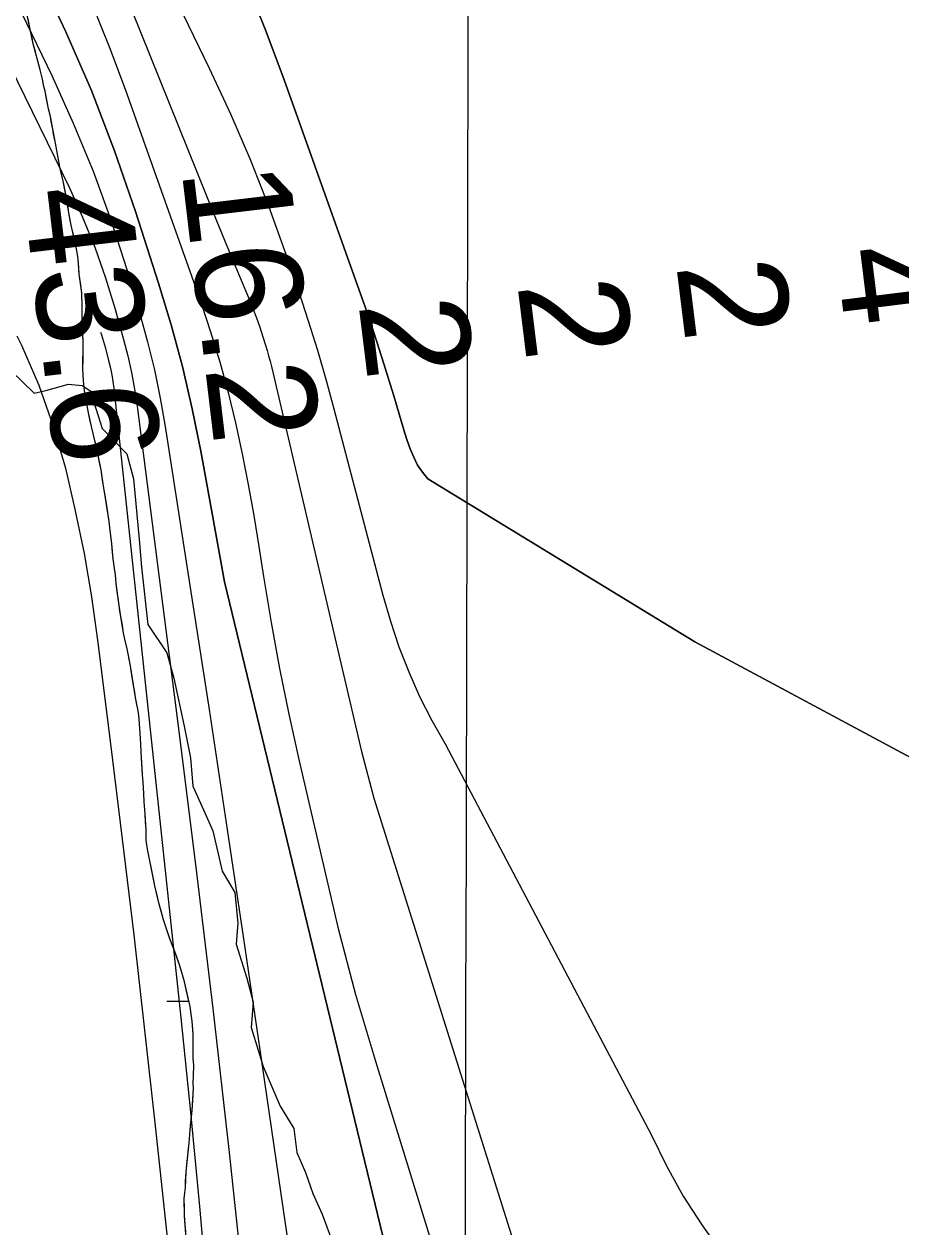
# Model space of a CAD drawing. Extents: x 3172297 to 3210190, y 958463 to 983887.
# Drawn here: x 3197153 to 3197701, y 977035 to 977787 of the extents above; entities that cross this region are included whole.
import ezdxf

# ---------------------------------------------------------------- set-up
doc = ezdxf.new("R2010")
doc.units = 0
for name, color, linetype in [('V-GRID-MAJR', 7, 'Continuous'), ('V-RIVR-EDGE', 7, 'Continuous'), ('V-RIVR-RANG', 7, 'Continuous'), ('V-SITE-VEGE', 7, 'Continuous'), ('V-TOPO-DPTH', 7, 'Continuous'), ('V-TOPO-MAJR', 7, 'Continuous'), ('V-TOPO-MINR', 7, 'Continuous'), ('V-TOPO-WATR', 7, 'Continuous'), ('V-WETL-SWMP', 7, 'Continuous')]:
    doc.layers.add(name, color=color, linetype=linetype)

msp = doc.modelspace()

# ---------------------------------------------------------------- linework, layer by layer
at = {"layer": 'V-GRID-MAJR'}
msp.add_spline([(3197398.305, 963867.904), (3197412.4080000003, 969928.193), (3197426.518, 975991.567), (3197440.629, 982054.993), (3197440.636, 982058.025)], degree=3, dxfattribs=at)
at = {"layer": 'V-RIVR-EDGE'}
msp.add_lwpolyline([(3197145.19886071, 977569.4938967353), (3197159.3801172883, 977555.8123469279), (3197166.7761353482, 977557.4998691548), (3197181.0009774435, 977561.4449196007), (3197189.52786859, 977560.5709298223), (3197195.4883267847, 977556.5759669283), (3197196.892252, 977549.464951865), (3197201.970987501, 977533.8157977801), (3197217.283820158, 977517.8570359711), (3197221.5096556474, 977502.2099908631), (3197225.1120577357, 977464.3889514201), (3197226.490675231, 977447.0431362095), (3197230.3822982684, 977411.2114938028), (3197242.2793129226, 977393.5553678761), (3197246.7887454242, 977377.6233197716), (3197253.2538313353, 977347.755650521), (3197257.1848219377, 977327.8448083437), (3197258.5627364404, 977310.2146931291), (3197265.3493809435, 977295.4142211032), (3197271.003043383, 977282.3223610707), (3197276.910777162, 977257.0048978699), (3197284.838136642, 977243.6231138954), (3197286.7811361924, 977224.5700926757), (3197285.6115985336, 977211.4951044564), (3197292.3820742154, 977190.1557323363), (3197296.325015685, 977175.0779902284), (3197295.1491510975, 977159.4443019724), (3197299.378501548, 977145.2187568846), (3197302.480493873, 977134.9762238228), (3197313.2227337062, 977110.2154097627), (3197321.7172872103, 977096.2636197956), (3197323.6701286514, 977081.1907986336), (3197329.0408970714, 977068.668241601), (3197333.5573594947, 977055.5791935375), (3197339.496024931, 977042.770930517), (3197347.4029976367, 977021.144446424)], dxfattribs=at)
at = {"layer": 'V-SITE-VEGE'}
for p, q in [((3197158.915, 977774.221), (3197154.112, 977797.13)), ((3197163.21, 977757.835), (3197158.915, 977774.221)), ((3197164.58, 977751.99), (3197163.21, 977757.835)), ((3197165.4620000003, 977747.5799999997), (3197164.58, 977751.99)), ((3197166.2430000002, 977744.609), (3197165.4620000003, 977747.5799999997)), ((3197168.403, 977733.49), (3197166.2430000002, 977744.609)), ((3197169.575, 977728.6999999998), (3197168.403, 977733.49)), ((3197173.21, 977709.8149999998), (3197169.575, 977728.6999999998)), ((3197175.473, 977697.2589999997), (3197173.21, 977709.8149999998)), ((3197177.724, 977687.484), (3197175.473, 977697.2589999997)), ((3197179.3910000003, 977679.142), (3197177.724, 977687.484)), ((3197181.165, 977668.5970000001), (3197179.3910000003, 977679.142)), ((3197182.639, 977660.7390000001), (3197181.165, 977668.5970000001)), ((3197185.674, 977647.032), (3197182.639, 977660.7390000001)), ((3197186.463, 977642.5260000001), (3197185.674, 977647.032)), ((3197186.86, 977639.3640000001), (3197186.463, 977642.5260000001)), ((3197187.669, 977630.252), (3197186.86, 977639.3640000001)), ((3197189.256, 977618.4579999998), (3197187.669, 977630.252)), ((3197189.486, 977610.018), (3197189.256, 977618.4579999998)), ((3197189.418, 977603.7819999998), (3197189.486, 977610.018)), ((3197190.0670000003, 977587.283), (3197189.418, 977603.7819999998)), ((3197189.948, 977571.166), (3197190.0670000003, 977587.283)), ((3197190.27, 977563.492), (3197189.948, 977571.166)), ((3197190.968, 977557.26), (3197190.27, 977563.492)), ((3197191.663, 977552.4649999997), (3197190.968, 977557.26)), ((3197193.43, 977543.454), (3197191.663, 977552.4649999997)), ((3197195.29, 977535.02), (3197193.43, 977543.454)), ((3197199.007, 977519.208), (3197195.29, 977535.02)), ((3197201.264, 977507.899), (3197199.007, 977519.208)), ((3197202.748, 977497.7320000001), (3197201.264, 977507.899)), ((3197203.434, 977494.187), (3197202.748, 977497.7320000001)), ((3197206.396, 977475.59), (3197203.434, 977494.187)), ((3197206.9020000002, 977470.027), (3197206.396, 977475.59)), ((3197207.9930000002, 977461.686), (3197206.9020000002, 977470.027)), ((3197208.899, 977452.289), (3197207.9930000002, 977461.686)), ((3197209.599, 977446.248), (3197208.899, 977452.289)), ((3197210.193, 977442.3179999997), (3197209.599, 977446.248)), ((3197210.6950000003, 977436.753), (3197210.193, 977442.3179999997)), ((3197212.485, 977423.044), (3197210.6950000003, 977436.753)), ((3197213.5700000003, 977416.1399999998), (3197212.485, 977423.044)), ((3197215.342, 977405.8840000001), (3197213.5700000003, 977416.1399999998)), ((3197216.128, 977402.144), (3197215.342, 977405.8840000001)), ((3197217.592, 977396.109), (3197216.128, 977402.144)), ((3197219.558, 977385.3690000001), (3197217.592, 977396.109)), ((3197222.815, 977365.622), (3197219.558, 977385.3690000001)), ((3197224.3880000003, 977357.188), (3197222.815, 977365.622)), ((3197224.981, 977352.587), (3197224.3880000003, 977357.188)), ((3197225.1920000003, 977349.0369999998), (3197224.981, 977352.587)), ((3197225.694, 977343.3790000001), (3197225.1920000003, 977349.0369999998)), ((3197226.11, 977336.4729999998), (3197225.694, 977343.3790000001)), ((3197226.2290000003, 977331.5800000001), (3197226.11, 977336.4729999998)), ((3197226.436, 977327.937), (3197226.2290000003, 977331.5800000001)), ((3197227.251, 977317.291), (3197226.436, 977327.937)), ((3197227.464, 977312.687), (3197227.251, 977317.291)), ((3197227.9760000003, 977305.495), (3197227.464, 977312.687)), ((3197228.191, 977300.41), (3197227.9760000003, 977305.495)), ((3197228.801, 977292.834), (3197228.191, 977300.41)), ((3197229.419, 977282.9549999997), (3197228.801, 977292.834)), ((3197229.448, 977276.528), (3197229.419, 977282.9549999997)), ((3197230.241, 977270.871), (3197229.448, 977276.528)), ((3197234.949, 977247.866), (3197230.241, 977270.871)), ((3197237.3000000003, 977237.323), (3197234.949, 977247.866)), ((3197240.321, 977226.594), (3197237.3000000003, 977237.323)), ((3197242.072, 977220.941), (3197240.321, 977226.594)), ((3197244.21, 977214.7129999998), (3197242.072, 977220.941)), ((3197246.055, 977210.0210000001), (3197244.21, 977214.7129999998)), ((3197250.037, 977199.1029999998), (3197246.055, 977210.0210000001)), ((3197251.788, 977193.6410000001), (3197250.037, 977199.1029999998)), ((3197253.348, 977187.893), (3197251.788, 977193.6410000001)), ((3197256.873, 977172.367), (3197253.348, 977187.893)), ((3197257.659, 977167.765), (3197256.873, 977172.367)), ((3197258.159, 977163.257), (3197257.659, 977167.765)), ((3197258.771, 977155.202), (3197258.159, 977163.257)), ((3197258.839, 977140.238), (3197258.771, 977155.202)), ((3197259.146, 977135.728), (3197258.839, 977140.238)), ((3197259.0810000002, 977129.2050000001), (3197259.146, 977135.728)), ((3197258.909, 977124.5989999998), (3197259.0810000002, 977129.2050000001)), ((3197258.923, 977121.337), (3197258.909, 977124.5989999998)), ((3197258.218, 977107.4230000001), (3197258.923, 977121.337)), ((3197256.928, 977095.4230000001), (3197258.218, 977107.4230000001)), ((3197256.75, 977092.2589999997), (3197256.928, 977095.4230000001)), ((3197254.36, 977069.223), (3197256.295, 977087.172)), ((3197256.295, 977087.172), (3197256.75, 977092.2589999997)), ((3197253.924, 977059.243), (3197254.36, 977069.223)), ((3197253.555, 977056.0750000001), (3197253.924, 977059.243)), ((3197253.281, 977052.43), (3197253.555, 977056.0750000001)), ((3197253.426, 977041.8759999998), (3197253.281, 977052.43)), ((3197254.45, 977027.491), (3197253.426, 977041.8759999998))]:
    msp.add_line(p, q, dxfattribs=at)
at = {"layer": 'V-TOPO-DPTH'}
for points in [[(3197208.419787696, 977825.2893625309), (3197261.414052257, 977693.1561674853), (3197267.4995955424, 977678.0817120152), (3197273.630570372, 977663.0258770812), (3197279.8296925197, 977647.9979729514), (3197286.074246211, 977632.9886893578), (3197293.819311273, 977614.4910666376), (3197296.143497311, 977608.7146686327), (3197298.358667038, 977602.8984869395), (3197300.4103122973, 977597.022629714), (3197302.3529412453, 977591.1069888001), (3197304.0060451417, 977585.8248447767), (3197305.003616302, 977582.5103818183), (3197305.952447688, 977579.1825973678), (3197306.828169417, 977575.834830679), (3197307.6551513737, 977572.4737424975), (3197364.0525792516, 977331.9321545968), (3197371.7362168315, 977302.6431980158), (3197535.309910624, 976782.5511819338), (3198129.707949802, 976002.5160885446)], [(3197208.419787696, 977825.2893625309), (3197261.414052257, 977693.1561674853), (3197267.4995955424, 977678.0817120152), (3197273.630570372, 977663.0258770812), (3197279.8296925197, 977647.9979729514), (3197286.074246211, 977632.9886893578), (3197293.819311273, 977614.4910666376), (3197296.143497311, 977608.7146686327), (3197298.358667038, 977602.8984869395), (3197300.4103122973, 977597.022629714), (3197302.3529412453, 977591.1069888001), (3197304.0060451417, 977585.8248447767), (3197305.003616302, 977582.5103818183), (3197305.952447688, 977579.1825973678), (3197306.828169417, 977575.834830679), (3197307.6551513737, 977572.4737424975), (3197364.0525792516, 977331.9321545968), (3197371.7362168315, 977302.6431980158), (3197535.309910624, 976782.5511819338), (3198129.707949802, 976002.5160885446)], [(3197686.4001651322, 975911.1115450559), (3197436.4650686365, 976785.8296210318), (3197434.102917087, 976798.1896524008), (3197431.144542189, 976810.3813974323), (3197427.2918322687, 976822.3207129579), (3197278.343375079, 977437.9371319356), (3197270.3036487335, 977482.9353263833), (3197263.581850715, 977519.5076122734), (3197258.1720956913, 977546.055067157), (3197252.088551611, 977572.4334071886), (3197244.9943239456, 977598.5580749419), (3197237.226307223, 977624.5136278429), (3197222.855441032, 977669.3680745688), (3197209.690681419, 977707.3718950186), (3197195.366118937, 977744.9016632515), (3197179.3018521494, 977781.7203531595), (3197162.077782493, 977818.0649908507)], [(3197292.161706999, 977812.5131627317), (3197304.2567811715, 977782.2491750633), (3197315.706415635, 977751.7151042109), (3197362.5948849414, 977620.2699168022), (3197368.299003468, 977603.8446666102), (3197373.8180569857, 977587.3591830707), (3197379.059512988, 977570.7833495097), (3197384.1159039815, 977554.1472826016), (3197390.802454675, 977531.4649988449), (3197392.5236089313, 977526.1837400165), (3197394.439217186, 977520.9803944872), (3197396.646506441, 977515.8939189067), (3197399.0482496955, 977510.8853566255), (3197401.998656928, 977506.3562860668), (3197405.4374432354, 977502.3385525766), (3197572.2237238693, 977400.4780936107), (3197578.045394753, 977397.2501641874), (3197787.359461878, 977285.003714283)], [(3197787.359461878, 977285.003714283), (3197578.045394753, 977397.2501641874), (3197572.2237238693, 977400.4780936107), (3197405.4374432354, 977502.3385525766), (3197401.998656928, 977506.3562860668), (3197399.0482496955, 977510.8853566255), (3197396.646506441, 977515.8939189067), (3197394.439217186, 977520.9803944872), (3197392.5236089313, 977526.1837400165), (3197390.802454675, 977531.4649988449), (3197384.1159039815, 977554.1472826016), (3197379.059512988, 977570.7833495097), (3197373.8180569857, 977587.3591830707), (3197368.299003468, 977603.8446666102), (3197362.5948849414, 977620.2699168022), (3197315.706415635, 977751.7151042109), (3197304.2567811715, 977782.2491750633), (3197292.161706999, 977812.5131627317)]]:
    msp.add_lwpolyline(points, dxfattribs=at)
at = {"layer": 'V-TOPO-MAJR'}
msp.add_lwpolyline([(3197200.9323798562, 977593.9190965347), (3197201.524810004, 977592.1888163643), (3197203.953486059, 977583.9668649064), (3197206.1670199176, 977575.4785863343), (3197207.1372470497, 977571.3857685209), (3197207.984490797, 977567.2704797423), (3197208.6472594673, 977563.121484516), (3197209.1870447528, 977558.9500183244), (3197251.196999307, 977165.4231212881), (3197257.210514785, 977106.4661094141), (3197262.8539797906, 977047.4754512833), (3197267.9423690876, 976988.4343237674), (3197272.6607079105, 976929.3595499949), (3197279.0296800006, 976844.597553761), (3197280.220277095, 976827.874467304), (3197281.323338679, 976811.1459536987), (3197282.2950969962, 976794.4092993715), (3197283.1793198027, 976777.6672178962), (3197349.5643195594, 976005.8518112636)], dxfattribs=at)
at = {"layer": 'V-TOPO-MINR'}
for points in [[(3197206.893524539, 977886.8470312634), (3197268.8578416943, 977758.9729265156), (3197282.0641734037, 977730.3967861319), (3197294.5601975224, 977701.528504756), (3197305.9907602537, 977672.2220118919), (3197316.711015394, 977642.6233780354), (3197324.746696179, 977619.0994816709), (3197330.71572584, 977600.9830010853), (3197336.419715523, 977582.7865975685), (3197341.726145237, 977564.4703096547), (3197346.7675349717, 977546.07409881), (3197377.3514712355, 977429.5069388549), (3197382.075546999, 977413.3220875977), (3197387.3771280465, 977397.3466008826), (3197393.544967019, 977381.6851609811), (3197400.2903112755, 977366.2330856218), (3197407.9680703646, 977351.2457657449), (3197416.300341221, 977336.6628591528), (3197545.197724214, 977092.1269281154), (3197554.636643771, 977072.8062571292), (3197564.9390760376, 977053.99884654), (3197576.5367773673, 977035.9613265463), (3197588.997991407, 977018.4370669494)], [(3197110.408696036, 977878.511539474), (3197170.4034736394, 977754.2764326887), (3197183.8359996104, 977724.6531324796), (3197196.293209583, 977694.6521996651), (3197207.287445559, 977664.0848179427), (3197217.3063655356, 977633.1398036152), (3197225.556178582, 977605.3872892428), (3197230.3555932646, 977587.9529737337), (3197234.6779590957, 977570.4113330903), (3197238.2847516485, 977552.7087047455), (3197241.41449535, 977534.8987512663), (3197257.8221974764, 977428.9479641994), (3197268.703966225, 977358.0678774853), (3197279.4621740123, 977287.1692067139), (3197290.0350403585, 977216.2426598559), (3197300.484345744, 977145.2975289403), (3197346.530773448, 976829.8077760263)], [(3197162.077782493, 977818.0649908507), (3197179.3018521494, 977781.7203531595), (3197195.366118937, 977744.9016632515), (3197209.690681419, 977707.3718950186), (3197222.855441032, 977669.3680745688), (3197237.226307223, 977624.5136278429), (3197244.9943239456, 977598.5580749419), (3197252.088551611, 977572.4334071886), (3197258.1720956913, 977546.055067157), (3197263.581850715, 977519.5076122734), (3197270.3036487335, 977482.9353263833), (3197278.343375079, 977437.9371319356), (3197427.2918322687, 976822.3207129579), (3197431.144542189, 976810.3813974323), (3197434.102917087, 976798.1896524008), (3197436.4650686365, 976785.8296210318), (3197686.4001651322, 975911.1115450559)], [(3197292.161706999, 977812.5131627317), (3197304.2567811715, 977782.2491750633), (3197315.706415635, 977751.7151042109), (3197362.5948849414, 977620.2699168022), (3197368.299003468, 977603.8446666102), (3197373.8180569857, 977587.3591830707), (3197379.059512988, 977570.7833495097), (3197384.1159039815, 977554.1472826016), (3197390.802454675, 977531.4649988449), (3197392.5236089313, 977526.1837400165), (3197394.439217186, 977520.9803944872), (3197396.646506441, 977515.8939189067), (3197399.0482496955, 977510.8853566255), (3197401.998656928, 977506.3562860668), (3197405.4374432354, 977502.3385525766), (3197572.2237238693, 977400.4780936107), (3197578.045394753, 977397.2501641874), (3197787.359461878, 977285.003714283)], [(3197125.018058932, 977794.5546942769), (3197131.993230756, 977783.352950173), (3197138.422772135, 977771.8293617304), (3197144.488559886, 977760.0912103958), (3197181.2788734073, 977684.4974542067), (3197189.7047756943, 977665.9075513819), (3197197.435711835, 977647.0546323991), (3197204.124198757, 977627.8071891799), (3197210.117719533, 977608.2967298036), (3197215.365300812, 977589.3844620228), (3197217.9858069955, 977579.0862294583), (3197220.308415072, 977568.7278875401), (3197222.184175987, 977558.2793815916), (3197223.7620387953, 977547.7707662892), (3197249.0000961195, 977350.9751563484), (3197260.212129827, 977261.1179592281), (3197271.0147297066, 977171.2129837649), (3197281.203178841, 977081.2363407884), (3197290.9821941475, 976991.2119194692)], [(3197196.069117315, 977797.6943467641), (3197206.5812519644, 977771.9137281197), (3197216.4056285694, 977745.8363511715), (3197263.499966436, 977612.7462094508), (3197269.7274217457, 977594.0935880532), (3197275.5050998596, 977575.3113577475), (3197280.6081121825, 977556.3347140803), (3197285.2613473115, 977537.2284615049), (3197289.376984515, 977517.9870745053), (3197293.2271931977, 977498.6955499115), (3197296.679259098, 977479.3288189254), (3197299.8658964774, 977459.911950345), (3197302.7419639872, 977441.1822741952), (3197307.497750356, 977412.4267444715), (3197312.693504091, 977383.7561994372), (3197318.549208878, 977355.2131314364), (3197324.844881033, 977326.7550481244), (3197349.279629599, 977222.0461641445), (3197360.2776287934, 977179.9023462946), (3197372.7078952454, 977138.2265775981), (3197478.426639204, 976795.9552888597), (3197872.166998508, 975928.2613747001)], [(3197148.6562528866, 977591.643898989), (3197151.564772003, 977585.7987183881), (3197162.4292051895, 977560.8716163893), (3197171.361110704, 977535.1885989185), (3197179.004664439, 977509.0016378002), (3197185.177873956, 977482.3396845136), (3197190.6984468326, 977455.5555587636), (3197195.2400647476, 977428.5881743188), (3197199.1290460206, 977401.4986174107), (3197207.2421086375, 977336.6001444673), (3197214.541945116, 977276.9514572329), (3197221.6355358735, 977217.278794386), (3197228.419758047, 977157.5701681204), (3197234.9977344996, 977097.8375662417), (3197249.3574932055, 976964.2603845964)]]:
    msp.add_lwpolyline(points, dxfattribs=at)
at = {"layer": 'V-TOPO-WATR'}
msp.add_lwpolyline([(3197208.419787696, 977825.2893625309), (3197261.414052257, 977693.1561674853), (3197267.4995955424, 977678.0817120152), (3197273.630570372, 977663.0258770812), (3197279.8296925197, 977647.9979729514), (3197286.074246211, 977632.9886893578), (3197293.819311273, 977614.4910666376), (3197296.143497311, 977608.7146686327), (3197298.358667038, 977602.8984869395), (3197300.4103122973, 977597.022629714), (3197302.3529412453, 977591.1069888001), (3197304.0060451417, 977585.8248447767), (3197305.003616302, 977582.5103818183), (3197305.952447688, 977579.1825973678), (3197306.828169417, 977575.834830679), (3197307.6551513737, 977572.4737424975), (3197364.0525792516, 977331.9321545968), (3197371.7362168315, 977302.6431980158), (3197535.309910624, 976782.5511819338), (3198129.707949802, 976002.5160885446)], dxfattribs=at)
at = {"layer": 'V-WETL-SWMP'}
msp.add_line((3197242.26398967, 977175.8234159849), (3197256.0956368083, 977175.789214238), dxfattribs=at)
msp.add_lwpolyline([(3197254.142, 977031.9029999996), (3197253.6350000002, 977038.136), (3197253.426, 977041.8769999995), (3197253.309, 977046.6729999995), (3197253.2830000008, 977052.4289999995), (3197253.555, 977056.0759999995), (3197253.924, 977059.2440000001), (3197254.098, 977063.1779999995), (3197254.3590000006, 977069.2229999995), (3197254.8200000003, 977073.4459999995), (3197255.465, 977079.4929999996), (3197255.8310000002, 977083.4280000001), (3197256.294, 977087.172), (3197256.751, 977092.2590000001), (3197256.928, 977095.425), (3197257.3880000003, 977099.9369999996), (3197258.2180000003, 977107.422999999), (3197258.396, 977110.4940000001), (3197258.574, 977113.5650000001), (3197258.9230000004, 977121.3369999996), (3197258.9080000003, 977124.599), (3197259.08, 977129.2049999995), (3197259.147, 977135.7289999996), (3197258.839, 977140.237), (3197258.824, 977143.5939999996), (3197258.8070000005, 977147.3359999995), (3197258.791, 977150.7889999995), (3197258.772, 977155.202), (3197258.5660000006, 977158.2719999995), (3197258.1600000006, 977163.2579999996), (3197257.66, 977167.7649999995), (3197256.872, 977172.367), (3197255.698, 977177.5419999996), (3197254.718, 977182.0469999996), (3197253.349, 977187.8929999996), (3197251.788, 977193.6419999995), (3197250.037, 977199.103), (3197248.094, 977204.4659999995), (3197246.0550000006, 977210.0219999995), (3197244.211, 977214.7139999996), (3197242.0720000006, 977220.9409999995), (3197240.3200000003, 977226.593), (3197238.761, 977231.959), (3197237.298, 977237.324), (3197236.123, 977242.7880000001), (3197234.9490000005, 977247.867), (3197234.065, 977252.2760000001), (3197232.79, 977258.5059999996), (3197231.3200000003, 977265.503), (3197230.241, 977270.871), (3197229.448, 977276.528), (3197229.419, 977282.9550000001), (3197229.11, 977287.8469999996), (3197228.799, 977292.8339999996), (3197228.19, 977300.41), (3197227.975, 977305.4940000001), (3197227.464, 977312.687), (3197227.2510000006, 977317.2909999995), (3197226.944, 977321.7029999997), (3197226.436, 977327.9359999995), (3197226.2280000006, 977331.5809999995), (3197226.11, 977336.473), (3197225.6950000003, 977343.3789999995), (3197225.19, 977349.0369999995), (3197224.983, 977352.5859999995), (3197224.386, 977357.1879999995), (3197223.501, 977362.1729999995), (3197222.8140000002, 977365.6229999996), (3197222.319, 977368.9789999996), (3197221.629, 977373.197), (3197220.251, 977380.962), (3197219.559, 977385.372), (3197218.379, 977391.8899999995), (3197217.593, 977396.108), (3197216.127, 977402.1449999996), (3197215.3420000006, 977405.8839999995), (3197214.553, 977410.773), (3197213.5700000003, 977416.140999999), (3197213.075, 977419.5920000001), (3197212.4840000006, 977423.0430000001), (3197212.086, 977426.111999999), (3197211.191, 977433.3030000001), (3197210.6950000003, 977436.7540000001), (3197210.191, 977442.3170000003), (3197209.598, 977446.247), (3197208.899, 977452.2879999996), (3197208.4980000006, 977456.22), (3197207.994, 977461.686), (3197207.499, 977465.137), (3197206.901, 977470.028), (3197206.396, 977475.5899999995), (3197205.508, 977481.246), (3197204.619, 977486.902), (3197203.435, 977494.188), (3197202.748, 977497.735), (3197202.1550000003, 977501.5699999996), (3197201.2630000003, 977507.898), (3197200.379, 977512.4990000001), (3197199.006, 977519.2079999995), (3197197.93, 977523.904), (3197196.364, 977530.709), (3197195.29, 977535.0210000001), (3197194.311, 977539.334), (3197193.429, 977543.4549999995), (3197192.348, 977549.206), (3197191.662, 977552.465), (3197190.969, 977557.2589999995), (3197190.27, 977563.4919999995), (3197189.9480000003, 977571.1649999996), (3197190.0160000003, 977577.3059999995), (3197190.0670000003, 977587.2829999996), (3197189.846, 977593.9979999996), (3197189.418, 977603.782), (3197189.486, 977610.018), (3197189.256, 977618.4589999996), (3197188.562, 977623.541), (3197187.669, 977630.2519999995), (3197187.2670000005, 977634.1839999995), (3197186.861, 977639.3629999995), (3197186.463, 977642.5269999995), (3197185.6750000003, 977647.0319999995), (3197184.401, 977653.071), (3197183.62, 977656.1369999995), (3197182.64, 977660.7379999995), (3197182.0500000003, 977663.9010000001), (3197181.165, 977668.5979999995), (3197180.6720000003, 977671.5699999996), (3197179.981, 977675.9799999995), (3197179.3910000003, 977679.1429999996), (3197178.4100000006, 977684.032), (3197177.723, 977687.4820000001), (3197176.3540000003, 977693.328), (3197175.473, 977697.2579999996), (3197174.392, 977703.0090000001), (3197173.2100000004, 977709.8149999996), (3197172.524, 977713.0739999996), (3197171.64, 977717.6749999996), (3197171.0500000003, 977720.8379999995), (3197170.166, 977725.5350000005), (3197169.576, 977728.699), (3197168.403, 977733.49), (3197167.8140000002, 977736.6539999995), (3197167.128, 977739.816), (3197166.2430000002, 977744.609), (3197165.4620000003, 977747.5800000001), (3197164.579, 977751.9889999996), (3197163.21, 977757.835), (3197161.9420000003, 977762.5299999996), (3197161.063, 977765.8839999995), (3197160.281, 977769.1429999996), (3197158.915, 977774.221), (3197158.228, 977777.672), (3197157.1520000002, 977782.368), (3197156.563, 977785.435), (3197155.68, 977789.844)], dxfattribs=at)

# ---------------------------------------------------------------- texts
at = {"layer": 'V-RIVR-RANG'}
for s, height, rotation, p in [('16.2', 67.00000000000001, 276.78832571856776, (3197251.5250826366, 977695.4289483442)), ('43.6', 67.00000000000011, 276.78832571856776, (3197152.411965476, 977682.0474061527)), ('4', 67.00000000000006, 277.0383333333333, (3197660.2428155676, 977645.0718441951)), ('2', 67.00000000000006, 277.0383333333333, (3197560.6181695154, 977635.8814149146)), ('2', 67.00000000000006, 277.0383333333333, (3197461.349169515, 977623.8094149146)), ('2', 67.00000000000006, 277.0383333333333, (3197362.0811695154, 977611.7374149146))]:
    msp.add_text(s, height=height, rotation=rotation, dxfattribs=at).set_placement(p)

doc.saveas('drawing.dxf')
